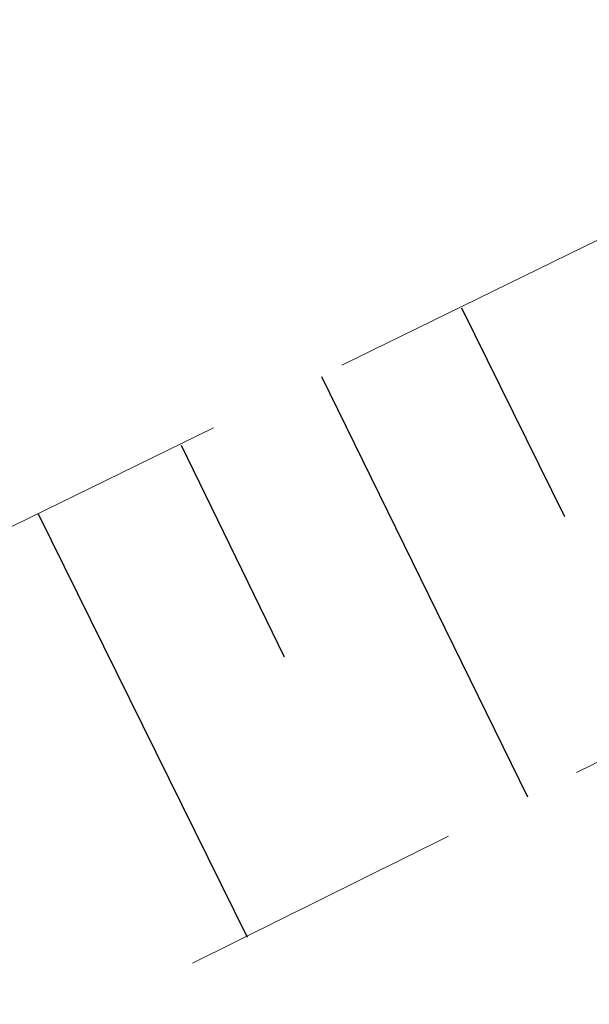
# Model space of a CAD drawing. Header units: metres. Extents: x 7523615 to 7533948, y 5492686 to 5502120.
# Tile 563 of 656: x 7531252.89 to 7531254.89, y 5499090.54 to 5499093.98. Entities that reach past the tile are written whole.
import ezdxf

# ---------------------------------------------------------------- set-up
doc = ezdxf.new("R2010")
doc.units = ezdxf.units.M
doc.linetypes.add('1.0_0.5', pattern=[1.5, 1, -0.5])

msp = doc.modelspace()

# ---------------------------------------------------------------- linework, layer by layer
at = {"layer": '000 Inne (niezydentyfikowane)', "color": 7, "linetype": 'CONTINUOUS', "lineweight": 25, "flags": 128}
for points in [[(7531254.44, 5499092.97), (7531254.8, 5499092.24)], [(7531253.95, 5499092.73), (7531254.67, 5499091.26)], [(7531253.46, 5499092.49), (7531253.82, 5499091.75)], [(7531252.96, 5499092.25), (7531253.69, 5499090.77)]]:
    msp.add_lwpolyline(points, dxfattribs=at)
at = {"layer": 'skarpa nieumocniona', "color": 7, "linetype": '1.0_0.5', "lineweight": 18, "flags": 128}
msp.add_lwpolyline([(7531506.46, 5499259.74), (7531477.66, 5499244.45), (7531425.13, 5499215.04), (7531402.52, 5499199.71), (7531363.2, 5499166.6), (7531329.4, 5499138.81), (7531286.39, 5499107.01), (7531243.09, 5499085.51), (7531208.05, 5499070.11), (7531174.88, 5499053.99), (7531131.5, 5499027.17), (7531096, 5499001.97), (7531090.64, 5498997.56), (7531093.54, 5499001.23), (7531094.57, 5499003.01), (7531131.88, 5499029.31), (7531174.97, 5499055.87), (7531208.02, 5499071.69), (7531242.95, 5499087.36), (7531285.09, 5499107.95), (7531328.43, 5499140.14), (7531362.22, 5499167.65), (7531402.11, 5499201.31), (7531422.93, 5499216.4), (7531477.57, 5499246.07), (7531506.06, 5499260.89)], close=True, dxfattribs=at)
msp.add_lwpolyline([(7531506.46, 5499259.74), (7531477.66, 5499244.45), (7531425.13, 5499215.04), (7531402.52, 5499199.71), (7531363.2, 5499166.6), (7531329.4, 5499138.81), (7531286.39, 5499107.01), (7531243.09, 5499085.51), (7531208.05, 5499070.11), (7531174.88, 5499053.99), (7531131.5, 5499027.17), (7531096, 5499001.97), (7531090.64, 5498997.56), (7531093.54, 5499001.23), (7531094.57, 5499003.01), (7531131.88, 5499029.31), (7531174.97, 5499055.87), (7531208.02, 5499071.69), (7531242.95, 5499087.36), (7531285.09, 5499107.95), (7531328.43, 5499140.14), (7531362.22, 5499167.65), (7531402.11, 5499201.31), (7531422.93, 5499216.4), (7531477.57, 5499246.07), (7531506.06, 5499260.89)], close=True, dxfattribs=at)

doc.saveas('drawing.dxf')
